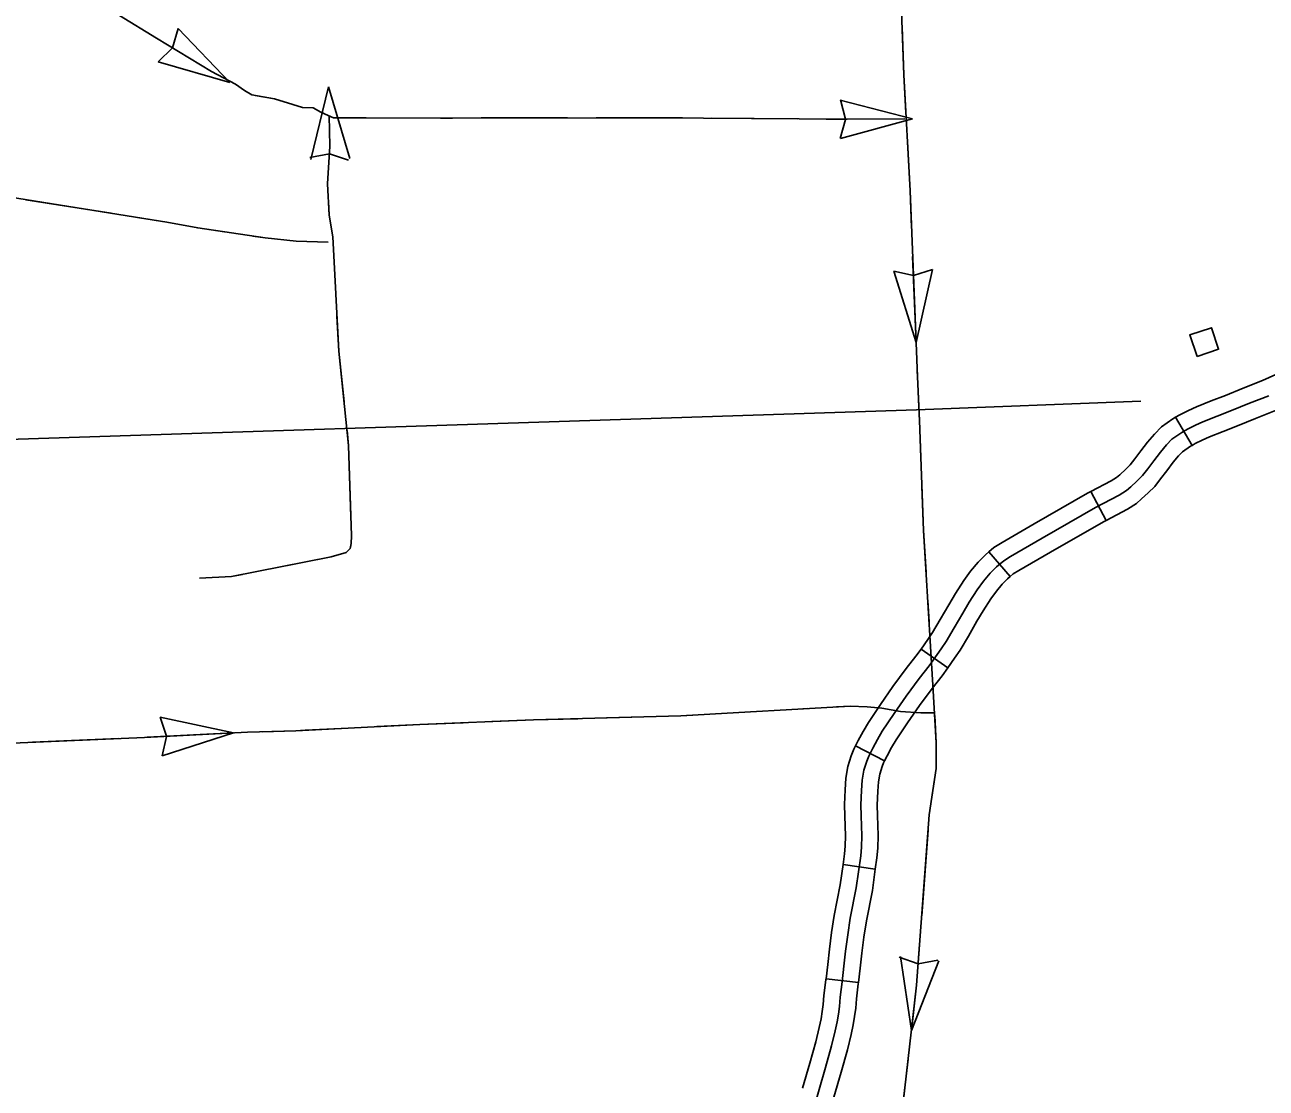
# Model space of a CAD drawing. Extents: x 1084508 to 1142749, y 1057638 to 1093403.
# Drawn here: x 1131813 to 1133602, y 1060177 to 1061710 of the extents above; entities that cross this region are included whole.
import ezdxf

# ---------------------------------------------------------------- set-up
doc = ezdxf.new("R2010")
doc.units = 0
for name, color, linetype in [('Level 32', 7, 'Continuous'), ('Level 43', 7, 'Continuous'), ('Level 5', 7, 'Continuous'), ('Level 56', 7, 'Continuous')]:
    doc.layers.add(name, color=color, linetype=linetype)

msp = doc.modelspace()

# ---------------------------------------------------------------- linework, layer by layer
at = {"layer": 'Level 32'}
for p, q in [((1133471.3, 1061144.7), (1133495, 1061104)), ((1133349.3, 1061037.5), (1133371.2, 1060995.8)), ((1133202.2, 1060950.5), (1133232.9, 1060914.9)), ((1133104.4, 1060810.5), (1133142.9, 1060783.4)), ((1133010, 1060670.9), (1133051.7, 1060649.1)), ((1132991.9, 1060499.6), (1133038.5, 1060493.1)), ((1132967.5, 1060335.2), (1133014.2, 1060329.8))]:
    msp.add_line(p, q, dxfattribs=at)
for points in [[(1133625.8, 1061210.9), (1133615.7, 1061206.4), (1133596.5, 1061197.4), (1133568.9, 1061186.6), (1133543.4, 1061176), (1133522.5, 1061168.1), (1133501.5, 1061159.6), (1133489.7, 1061154.3), (1133477.3, 1061148.2), (1133471.3, 1061144.7)], [(1133605.8, 1061175.7), (1133577.7, 1061164.7), (1133552.1, 1061154.1), (1133531.1, 1061146.2), (1133510.8, 1061138), (1133499.8, 1061133), (1133488.4, 1061127.4), (1133480.2, 1061122.6), (1133466.1, 1061112.8), (1133458.2, 1061104.6), (1133449.5, 1061094.3), (1133440, 1061081.7), (1133431.2, 1061070.3), (1133423.5, 1061060.4), (1133415.6, 1061052.6), (1133406.6, 1061044.4), (1133400.6, 1061039), (1133390.2, 1061032.4), (1133355.8, 1061014.4), (1133279.2, 1060970.4), (1133233.2, 1060943.8), (1133223.5, 1060937.8), (1133213.2, 1060929), (1133203.8, 1060919.8), (1133194.4, 1060908.3), (1133185.5, 1060896), (1133174, 1060877.9), (1133164.7, 1060862.3), (1133152.2, 1060840.9), (1133140.8, 1060821.5), (1133133.3, 1060810.6), (1133116, 1060786.1), (1133101.6, 1060767.9), (1133083, 1060742.7), (1133065.5, 1060717.4), (1133048.5, 1060692), (1133041.5, 1060680), (1133034.8, 1060667.6), (1133028.9, 1060656.2), (1133026.1, 1060649), (1133022, 1060635.8), (1133019.5, 1060621.5), (1133018.7, 1060606.5), (1133017.8, 1060586), (1133018, 1060569.8), (1133018.9, 1060541.4), (1133018.7, 1060525), (1133017.4, 1060512.1), (1133011.1, 1060466.4), (1133002.4, 1060422.5), (1132998.7, 1060398.3), (1132995.6, 1060374.7), (1132993.3, 1060353.1), (1132990.7, 1060330.9), (1132987.8, 1060308.7), (1132986.8, 1060295.3), (1132985.2, 1060284.3), (1132983.4, 1060273.1), (1132980.5, 1060259.9), (1132975.5, 1060238.4), (1132966.6, 1060207), (1132948.3, 1060143.7)], [(1133645.1, 1061168), (1133635.4, 1061163.6), (1133615.1, 1061154.1), (1133586.4, 1061142.9), (1133560.8, 1061132.3), (1133539.7, 1061124.2), (1133520.1, 1061116.3), (1133509.8, 1061111.7), (1133499.5, 1061106.7), (1133495, 1061104)], [(1133471.3, 1061144.7), (1133467.5, 1061142.5), (1133450.8, 1061130.8), (1133440.7, 1061120.4), (1133431, 1061108.9), (1133421.4, 1061096), (1133412.6, 1061084.8), (1133405.8, 1061076.1), (1133399.4, 1061069.6), (1133390.8, 1061061.8), (1133386.3, 1061057.8), (1133378.4, 1061052.8), (1133349.3, 1061037.5)], [(1133495, 1061104), (1133492.9, 1061102.8), (1133481.5, 1061094.8), (1133475.7, 1061088.8), (1133467.9, 1061079.6), (1133458.7, 1061067.4), (1133449.7, 1061055.9), (1133441.2, 1061044.8), (1133431.8, 1061035.5), (1133422.4, 1061026.9), (1133414.9, 1061020.2), (1133402, 1061012), (1133371.2, 1060995.8)], [(1133349.3, 1061037.5), (1133344.5, 1061035), (1133267.4, 1060990.8), (1133221.2, 1060964), (1133209.5, 1060956.9), (1133202.2, 1060950.5)], [(1133371.2, 1060995.8), (1133367.2, 1060993.7), (1133290.9, 1060950), (1133245.3, 1060923.6), (1133237.4, 1060918.8), (1133232.9, 1060914.9)], [(1133202.2, 1060950.5), (1133197.3, 1060946.3), (1133186.5, 1060935.7), (1133175.7, 1060922.7), (1133166, 1060909.2), (1133154, 1060890.3), (1133144.4, 1060874.3), (1133131.9, 1060852.8), (1133121, 1060834.2), (1133114, 1060824.1), (1133104.4, 1060810.5)], [(1133232.9, 1060914.9), (1133229.2, 1060911.7), (1133221.2, 1060903.8), (1133213, 1060893.9), (1133205, 1060882.8), (1133194.1, 1060865.6), (1133184.9, 1060850.4), (1133172.6, 1060829.1), (1133160.7, 1060808.8), (1133152.5, 1060797.1), (1133142.9, 1060783.4)], [(1133104.4, 1060810.5), (1133097.1, 1060800.2), (1133082.9, 1060782.2), (1133063.8, 1060756.4), (1133046, 1060730.6), (1133028.5, 1060704.5), (1133021, 1060691.6), (1133014, 1060678.6), (1133010, 1060670.9)], [(1133142.9, 1060783.4), (1133134.9, 1060771.9), (1133120.2, 1060753.5), (1133102.1, 1060729), (1133084.9, 1060704.1), (1133068.5, 1060679.5), (1133062, 1060668.5), (1133055.6, 1060656.5), (1133051.7, 1060649.1)], [(1133010, 1060670.9), (1133007.4, 1060665.9), (1133003.8, 1060656.7), (1132999.1, 1060641.3), (1132996.1, 1060624.2), (1132995.2, 1060607.7), (1132994.2, 1060586.4), (1132994.4, 1060569.3), (1132995.4, 1060541.1), (1132995.2, 1060526.4), (1132994, 1060515), (1132991.9, 1060499.6)], [(1133051.7, 1060649.1), (1133050.3, 1060646.5), (1133048.3, 1060641.3), (1133044.9, 1060630.2), (1133042.9, 1060618.9), (1133042.3, 1060605.4), (1133041.3, 1060585.6), (1133041.5, 1060570.3), (1133042.5, 1060541.6), (1133042.3, 1060523.6), (1133040.8, 1060509.3), (1133038.5, 1060493.1)], [(1132991.9, 1060499.6), (1132987.8, 1060470.3), (1132979.2, 1060426.5), (1132975.4, 1060401.6), (1132972.2, 1060377.6), (1132969.9, 1060355.7), (1132967.5, 1060335.2)], [(1133038.5, 1060493.1), (1133034.3, 1060462.5), (1133025.6, 1060418.4), (1133022, 1060395), (1133019, 1060371.9), (1133016.7, 1060350.4), (1133014.2, 1060329.8)], [(1132967.5, 1060335.2), (1132967.3, 1060333.8), (1132964.3, 1060311), (1132963.4, 1060297.8), (1132962, 1060287.9), (1132960.3, 1060277.5), (1132957.6, 1060265.1), (1132952.7, 1060244.3), (1132943.9, 1060213.5), (1132933.5, 1060177.4)], [(1133014.2, 1060329.8), (1133014, 1060328), (1133011.2, 1060306.3), (1133010.2, 1060292.8), (1133008.5, 1060280.7), (1133006.5, 1060268.6), (1133003.5, 1060254.7), (1132998.2, 1060232.5), (1132989.2, 1060200.6), (1132978.8, 1060164.3)]]:
    msp.add_lwpolyline(points, dxfattribs=at)
at = {"layer": 'Level 43'}
for p, q in [((1132033.5, 1061704.9), (1132025.5, 1061677.3)), ((1132108.1, 1061627.2), (1132033.5, 1061704.9)), ((1132004.7, 1061657.1), (1132025.3, 1061677)), ((1132108.1, 1061627.2), (1132004.7, 1061657.1)), ((1132250.1, 1061621), (1132225, 1061516.3)), ((1132250.1, 1061621), (1132280.8, 1061517.8)), ((1133092, 1061574.6), (1132987.8, 1061601.9)), ((1132988.2, 1061602.1), (1132995.3, 1061574.3)), ((1132987.7, 1061546.3), (1132995.3, 1061574)), ((1133092, 1061574.6), (1132988.1, 1061546.2)), ((1132223.4, 1061518.9), (1132251.5, 1061524.5)), ((1132279, 1061515.2), (1132251.9, 1061524.4)), ((1133097.3, 1061252.3), (1133065.3, 1061355.2)), ((1133065.3, 1061355.2), (1133093.3, 1061348.9)), ((1133121, 1061357.4), (1133093.6, 1061348.9)), ((1133097.3, 1061252.3), (1133121, 1061357.4)), ((1132113.1, 1060689.7), (1132007.7, 1060712.1)), ((1132007.7, 1060712.1), (1132016.5, 1060684.8)), ((1132113.1, 1060689.7), (1132010.6, 1060656.4)), ((1132010.6, 1060656.4), (1132016.6, 1060684.4)), ((1133073, 1060366.1), (1133100.1, 1060356.7)), ((1133090.5, 1060260.5), (1133074.6, 1060367.1)), ((1133090.5, 1060260.5), (1133130, 1060360.8)), ((1133128.6, 1060362), (1133100.4, 1060356.7))]:
    msp.add_line(p, q, dxfattribs=at)
for points in [[(1132988.8, 1064129.7), (1132988.8, 1064038.7), (1132998.3, 1063773.1), (1133000.9, 1063700.9), (1133007.7, 1063460.2), (1133020.5, 1063144.1), (1133023.9, 1063003.8), (1133032.6, 1062771.2), (1133036.7, 1062664), (1133047.4, 1062394.4), (1133051.5, 1062289.2), (1133061.6, 1062043.8), (1133072.4, 1061834.8), (1133079.8, 1061638), (1133088.5, 1061470.8), (1133099.3, 1061203.1), (1133102, 1061139.8), (1133108.1, 1060981.3), (1133121.6, 1060758.2)], [(1131948.8, 1061723.7), (1132002.1, 1061691.2), (1132081.8, 1061643.1), (1132116.1, 1061624.9), (1132129, 1061615.5), (1132139.6, 1061609.3), (1132172.6, 1061603.5), (1132198.8, 1061595.5), (1132213, 1061591), (1132228.2, 1061590.6), (1132239.3, 1061584.4), (1132250, 1061579.5), (1132257.5, 1061576.3), (1132304.3, 1061576.3), (1132411.9, 1061575.9), (1132699.8, 1061576.3), (1132791, 1061575.9), (1132997.9, 1061574.1), (1133081.1, 1061574.6)], [(1132001.7, 1061691.5), (1132002.1, 1061691.2), (1132081.8, 1061643.1), (1132109, 1061628.6)], [(1133077.2, 1061707.6), (1133079.8, 1061638), (1133082.6, 1061583.4)], [(1132144.7, 1061608.4), (1132172.6, 1061603.5), (1132198.8, 1061595.5), (1132204.9, 1061593.6)], [(1132204.9, 1061593.6), (1132213, 1061591), (1132228.2, 1061590.6), (1132239.3, 1061584.4), (1132250, 1061579.5), (1132257.5, 1061576.3), (1132263.3, 1061576.3)], [(1132064.4, 1060912.5), (1132110.3, 1060914.9), (1132254.2, 1060943.6), (1132275.7, 1060949.6), (1132281.7, 1060955.5), (1132282.9, 1060962.7), (1132283.5, 1060973.5), (1132279.3, 1061103.7), (1132265, 1061239.9), (1132256.6, 1061404.7), (1132251.2, 1061435.8), (1132248.8, 1061481.2), (1132252.4, 1061535.5), (1132251.2, 1061579.7)], [(1132249.9, 1061496.8), (1132252.4, 1061535.5), (1132251.2, 1061579.7)], [(1132304.8, 1061576.3), (1132411.9, 1061575.9), (1132429.1, 1061575.9)], [(1132470.5, 1061576), (1132594.8, 1061576.2)], [(1132636.2, 1061576.2), (1132699.8, 1061576.3), (1132760.5, 1061576)], [(1132801.9, 1061575.8), (1132926.2, 1061574.7)], [(1132967.7, 1061574.4), (1132997.9, 1061574.1), (1133081.1, 1061574.6)], [(1131418.1, 1061035.9), (1131414.7, 1061234.8), (1131410.8, 1061322.5), (1131404.1, 1061418.1), (1131404.1, 1061503.5), (1131402.1, 1061538), (1131402.5, 1061542), (1131404.1, 1061545.3), (1131407.4, 1061548), (1131411.8, 1061550), (1131416.4, 1061550.3), (1131429, 1061548.3), (1131662.7, 1061493.2), (1131779.9, 1061463.6), (1132017.2, 1061425.8), (1132061.7, 1061417.5), (1132159.2, 1061403.2), (1132203.7, 1061398.2), (1132249.9, 1061396.9)], [(1133084.8, 1061542.1), (1133088.5, 1061470.8), (1133090.7, 1061417.9)], [(1131814.1, 1061458.2), (1131875.4, 1061448.4)], [(1131875.4, 1061448.4), (1131936.8, 1061438.6)], [(1132260.3, 1061331.8), (1132256.6, 1061404.7), (1132251.2, 1061435.8), (1132250.2, 1061455.5)], [(1131977.7, 1061432.1), (1132017.2, 1061425.8), (1132061.7, 1061417.5), (1132100.3, 1061411.8)], [(1132141.3, 1061405.8), (1132159.2, 1061403.2), (1132203.7, 1061398.2), (1132249.9, 1061396.9)], [(1133092.3, 1061376.5), (1133097.3, 1061252.3)], [(1132272.7, 1061166.6), (1132265, 1061239.9), (1132262.4, 1061290.4)], [(1133099, 1061210.9), (1133099.3, 1061203.1), (1133101.6, 1061148.8)], [(1133101.6, 1061148.8), (1133102, 1061139.8), (1133104.1, 1061086.7)], [(1132282.6, 1061001.2), (1132279.3, 1061103.7), (1132277, 1061125.4)], [(1133105.6, 1061045.3), (1133108.1, 1060981.3), (1133111.7, 1060921.2)], [(1132166.8, 1060926.2), (1132254.2, 1060943.6), (1132275.7, 1060949.6), (1132281.7, 1060955.5), (1132282.4, 1060959.9)], [(1132064.4, 1060912.5), (1132110.3, 1060914.9), (1132126.1, 1060918.1)], [(1133114.2, 1060879.8), (1133116, 1060849.9)], [(1133121.6, 1060758.2), (1133126.3, 1060675.2), (1133126.3, 1060638.2), (1133116.2, 1060571.4), (1133098, 1060326), (1133075.7, 1060131.2)], [(1133121.6, 1060758.2), (1133121.7, 1060755.7)], [(1131693.4, 1060670.5), (1131985, 1060682.9), (1132133.3, 1060690.8), (1132203.1, 1060692.6), (1132381.7, 1060701.8), (1132545.7, 1060708.2), (1132758.3, 1060714.2), (1132841.9, 1060718.8), (1132926.8, 1060723.8), (1133002.1, 1060728), (1133026.5, 1060727), (1133048, 1060725.2), (1133074.7, 1060720.6), (1133104.1, 1060718.3), (1133122.4, 1060718.3)], [(1132982.3, 1060726.9), (1133002.1, 1060728), (1133026.5, 1060727), (1133042.7, 1060725.7)], [(1132485.6, 1060705.9), (1132545.7, 1060708.2), (1132609.8, 1060710)], [(1132651.2, 1060711.2), (1132758.3, 1060714.2), (1132775.5, 1060715.1)], [(1132816.8, 1060717.4), (1132841.9, 1060718.8), (1132926.8, 1060723.8), (1132940.9, 1060724.6)], [(1133124.1, 1060714.4), (1133126.3, 1060675.2), (1133126.3, 1060638.2), (1133119.1, 1060590.7)], [(1131988.9, 1060683.2), (1132113.1, 1060689.7)], [(1132154.5, 1060691.3), (1132203.1, 1060692.6), (1132216.6, 1060693.3)], [(1132216.6, 1060693.3), (1132278.6, 1060696.5)], [(1132320, 1060698.6), (1132381.7, 1060701.8), (1132444.2, 1060704.2)], [(1131823.4, 1060676.1), (1131947.5, 1060681.4)], [(1133114.5, 1060549.5), (1133105.4, 1060425.6)], [(1133102.3, 1060384.3), (1133098, 1060326), (1133090.5, 1060260.5)], [(1133085.8, 1060219.4), (1133078.8, 1060157.6)]]:
    msp.add_lwpolyline(points, dxfattribs=at)
at = {"layer": 'Level 5'}
for points in [[(1131420.2, 1061100.4), (1133097.8, 1061155.4)], [(1133097.8, 1061155.4), (1133421.1, 1061167.7)]]:
    msp.add_lwpolyline(points, dxfattribs=at)
at = {"layer": 'Level 56'}
msp.add_lwpolyline([(1133502.2, 1061232.2), (1133491.8, 1061263.2), (1133522.9, 1061273.5), (1133533.2, 1061242.5)], close=True, dxfattribs=at)

doc.saveas('drawing.dxf')
